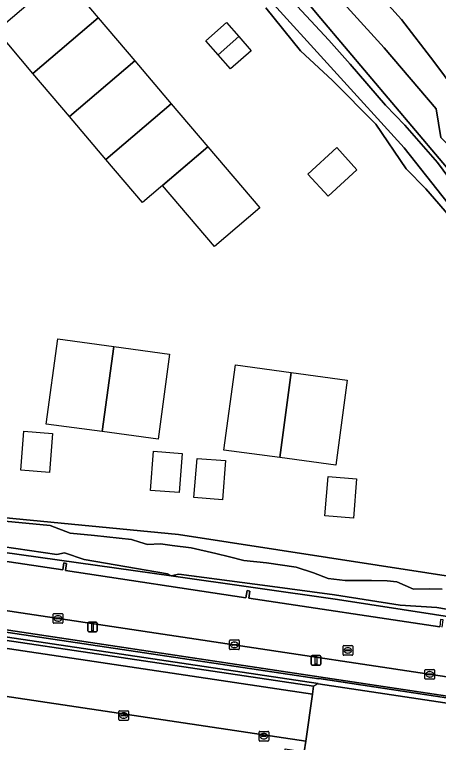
# Model space of a CAD drawing. Extents: x 164148 to 165261, y 382513 to 383432.
# Drawn here: x 164946.8 to 164990.7, y 382765.8 to 382841.2 of the extents above; entities that cross this region are included whole.
import ezdxf

# ---------------------------------------------------------------- set-up
doc = ezdxf.new("R2010")
doc.units = 0
for name, color, linetype in [('IMGEO_Groenvoorziening', 7, 'Continuous'), ('IMGEO_Kolk', 7, 'Continuous'), ('IMGEO_Lichtmast', 7, 'Continuous'), ('IMGEO_Muur', 7, 'Continuous'), ('IMGEO_Oever', 7, 'Continuous'), ('IMGEO_Pand_vergunning_verleend', 7, 'Continuous'), ('IMGEO_Parkeervlak_open', 7, 'Continuous'), ('IMGEO_Rijbaan_lokaal_halfverhard', 7, 'Continuous'), ('IMGEO_Rijbaan_lokaal_open', 7, 'Continuous'), ('IMGEO_Rioolput', 7, 'Continuous'), ('IMGEO_Voetpad_open', 7, 'Continuous'), ('IMGEO_Waterloop', 7, 'Continuous')]:
    doc.layers.add(name, color=color, linetype=linetype)

msp = doc.modelspace()

# ---------------------------------------------------------------- linework, layer by layer
at = {"layer": 'IMGEO_Groenvoorziening'}
for points in [[(164985.079, 382837.766), (164972.178, 382851.984), (164961.705, 382863.526), (164957.307, 382870.046), (164955.036, 382872.781), (164952.823, 382873.392), (164950.781, 382873.585), (164947.879, 382872.618), (164935.053, 382869.964), (164933.324, 382874.465), (164934.781, 382874.86), (164941.868, 382876.64), (164937.946, 382880.087), (164930.375, 382888.305), (164921.842, 382897.894), (164897.472, 382926.127), (164859.468, 382971.824)], [(164968.105, 382853.292), (164978.505, 382840.811), (164998.129, 382817.586), (165015.84, 382796.624), (165031.47, 382777.009), (165032.103, 382775.808), (165032.276, 382775.069), (165032.264, 382774.382), (165032.072, 382773.659), (165031.427, 382772.905), (165031.118, 382772.8), (165030.42, 382772.737), (165028.962, 382772.981), (165024, 382773.812), (164997.013, 382777.997), (164980.259, 382780.596), (164963.018, 382783.02), (164941.565, 382786.038)], [(164981.823, 382846.303), (164986.895, 382840.696), (164990.244, 382836.326), (164992.442, 382833.366), (164995.566, 382829.963), (164996.689, 382829.198), (164998.016, 382826.7), (165002.313, 382822.003), (165010.455, 382812.264), (165021.297, 382798.689), (165028.655, 382790.576), (165035.312, 382781.03), (165036.453, 382778.694), (165038.54, 382775.061), (165041.33, 382770.09)], [(164933.348, 382790.265), (164963.758, 382787.314), (164994.647, 382782.547), (165011.198, 382779.722), (165026.496, 382777.11), (165026.918, 382777.039), (165027.278, 382777.007), (165027.508, 382777.054), (165027.573, 382777.214), (165027.486, 382777.467), (165027.287, 382777.792), (165026.703, 382778.56), (165024.895, 382780.909), (165010.811, 382796.744), (165005.113, 382803.251), (165000.745, 382809.059), (164995.194, 382816.44), (164989.385, 382823.145), (164987.352, 382825.213), (164984.212, 382829.828), (164979.728, 382834.376), (164976.413, 382837.452), (164972.803, 382841.888)], [(164990.96, 382828.479), (164990.46, 382831.429), (164985.079, 382837.766)], [(164932.756, 382786.49), (164951.775, 382783.642), (164951.9, 382784.367), (164952.161, 382784.322), (164952.061, 382783.58), (164970.742, 382780.765), (164970.897, 382781.5), (164971.163, 382781.459), (164971.059, 382780.72), (164990.853, 382777.76)], [(164997.52, 382612.103), (165020.819, 382765.438), (164978.237, 382771.852), (164978.243, 382771.887), (164977.759, 382771.609), (164977.643, 382770.78), (164976.956, 382765.895), (164976.796, 382764.799), (164989.047, 382762.916), (164989.328, 382764.65), (164990.564, 382764.45), (164990.297, 382762.731), (165014.336, 382759.108), (165011.436, 382739.279), (164968.621, 382745.721), (164918.462, 382753.249), (164917.921, 382753.31), (164917.785, 382752.413), (164916.634, 382744.841), (164899.875, 382633.059)]]:
    msp.add_lwpolyline(points, dxfattribs=at)
msp.add_lwpolyline([(164922.379, 382780.213), (164922.444, 382780.701), (164978.319, 382772.347), (164978.327, 382772.394), (165021.417, 382765.877), (165021.448, 382766.088), (165019.888, 382766.324), (164922.449, 382780.963), (164922.259, 382780.992), (164922.147, 382779.942), (164922.558, 382779.82), (164977.759, 382771.609), (164978.243, 382771.887)], close=True, dxfattribs=at)
at = {"layer": 'IMGEO_Kolk'}
for p, q in [((164950.781, 382778.199), (164950.781, 382779.051)), ((164950.856, 382779.125), (164951.708, 382779.125)), ((164951.269, 382778.905), (164951.294, 382778.905)), ((164951.782, 382779.051), (164951.782, 382778.199)), ((164951.708, 382778.125), (164950.856, 382778.125)), ((164951.04, 382778.619), (164951.04, 382778.631)), ((164951.478, 382778.582), (164951.08, 382778.582)), ((164951.083, 382778.668), (164951.481, 382778.668)), ((164951.292, 382778.345), (164951.267, 382778.345)), ((164951.524, 382778.631), (164951.524, 382778.619)), ((164969.061, 382775.46), (164969.061, 382776.312)), ((164969.136, 382776.386), (164969.988, 382776.386)), ((164969.32, 382775.88), (164969.32, 382775.892)), ((164969.758, 382775.843), (164969.36, 382775.843)), ((164969.363, 382775.929), (164969.761, 382775.929)), ((164969.549, 382776.166), (164969.574, 382776.166)), ((164969.804, 382775.892), (164969.804, 382775.88)), ((164970.062, 382776.312), (164970.062, 382775.46)), ((164969.988, 382775.386), (164969.136, 382775.386)), ((164969.572, 382775.606), (164969.547, 382775.606)), ((164989.307, 382772.402), (164989.307, 382773.254)), ((164989.382, 382773.328), (164990.234, 382773.328)), ((164989.566, 382772.822), (164989.566, 382772.834)), ((164990.004, 382772.785), (164989.606, 382772.785)), ((164989.609, 382772.871), (164990.007, 382772.871)), ((164989.795, 382773.108), (164989.82, 382773.108)), ((164990.05, 382772.834), (164990.05, 382772.822)), ((164990.308, 382773.254), (164990.308, 382772.402)), ((164990.234, 382772.328), (164989.382, 382772.328)), ((164989.818, 382772.548), (164989.793, 382772.548)), ((164957.66, 382769.057), (164958.512, 382769.057)), ((164957.585, 382768.131), (164957.585, 382768.983)), ((164957.844, 382768.551), (164957.844, 382768.563)), ((164958.282, 382768.514), (164957.884, 382768.514)), ((164957.887, 382768.6), (164958.285, 382768.6)), ((164958.096, 382768.277), (164958.071, 382768.277)), ((164958.073, 382768.837), (164958.098, 382768.837)), ((164958.328, 382768.563), (164958.328, 382768.551)), ((164958.586, 382768.983), (164958.586, 382768.131)), ((164958.512, 382768.057), (164957.66, 382768.057)), ((164972.112, 382765.991), (164972.112, 382766.843)), ((164972.187, 382766.917), (164973.039, 382766.917)), ((164973.113, 382766.843), (164973.113, 382765.991)), ((164972.371, 382766.411), (164972.371, 382766.423)), ((164972.809, 382766.374), (164972.411, 382766.374)), ((164972.414, 382766.46), (164972.812, 382766.46)), ((164972.623, 382766.137), (164972.598, 382766.137)), ((164972.6, 382766.697), (164972.625, 382766.697)), ((164972.855, 382766.423), (164972.855, 382766.411)), ((164973.039, 382765.917), (164972.187, 382765.917))]:
    msp.add_line(p, q, dxfattribs=at)
for points in [[(164950.781, 382778.199), (164950.781, 382779.051)], [(164950.856, 382779.125), (164951.708, 382779.125)], [(164951.782, 382779.051), (164951.782, 382778.199)], [(164951.708, 382778.125), (164950.856, 382778.125)], [(164969.061, 382775.46), (164969.061, 382776.312)], [(164969.136, 382776.386), (164969.988, 382776.386)], [(164970.062, 382776.312), (164970.062, 382775.46)], [(164969.988, 382775.386), (164969.136, 382775.386)], [(164989.307, 382772.402), (164989.307, 382773.254)], [(164989.382, 382773.328), (164990.234, 382773.328)], [(164990.308, 382773.254), (164990.308, 382772.402)], [(164990.234, 382772.328), (164989.382, 382772.328)], [(164957.66, 382769.057), (164958.512, 382769.057)], [(164957.585, 382768.131), (164957.585, 382768.983)], [(164958.586, 382768.983), (164958.586, 382768.131)], [(164958.512, 382768.057), (164957.66, 382768.057)], [(164972.112, 382765.991), (164972.112, 382766.843)], [(164972.187, 382766.917), (164973.039, 382766.917)], [(164973.113, 382766.843), (164973.113, 382765.991)], [(164973.039, 382765.917), (164972.187, 382765.917)]]:
    msp.add_lwpolyline(points, dxfattribs=at)
for centre, radius, start, end in [((164950.858, 382779.049), 0.0765, 91.55205, 178.44795), ((164950.858, 382779.049), 0.0765, 91.55205, 178.44795), ((164951.706, 382779.049), 0.0765, 1.55205, 88.44795), ((164951.706, 382779.049), 0.0765, 1.55205, 88.44795), ((164950.858, 382778.201), 0.0765, 181.55205, 268.44795), ((164950.858, 382778.201), 0.0765, 181.55205, 268.44795), ((164951.08, 382778.628), 0.0403, 85.87752, 175.75265), ((164951.077, 382778.618), 0.0366, 178.93798, 274.71019), ((164951.481, 382778.625), 0.043, 264.86636, 352.45326), ((164951.485, 382778.63), 0.0386, 1.73085, 96.63898), ((164951.706, 382778.201), 0.0765, 271.55205, 358.44795), ((164951.706, 382778.201), 0.0765, 271.55205, 358.44795), ((164969.138, 382776.31), 0.0765, 91.55205, 178.44795), ((164969.138, 382776.31), 0.0765, 91.55205, 178.44795), ((164969.36, 382775.889), 0.0403, 85.87752, 175.75265), ((164969.357, 382775.879), 0.0366, 178.93798, 274.71019), ((164969.761, 382775.886), 0.043, 264.86636, 352.45326), ((164969.765, 382775.891), 0.0386, 1.73085, 96.63898), ((164969.986, 382776.31), 0.0765, 1.55205, 88.44795), ((164969.986, 382776.31), 0.0765, 1.55205, 88.44795), ((164969.138, 382775.462), 0.0765, 181.55205, 268.44795), ((164969.138, 382775.462), 0.0765, 181.55205, 268.44795), ((164969.986, 382775.462), 0.0765, 271.55205, 358.44795), ((164969.986, 382775.462), 0.0765, 271.55205, 358.44795), ((164989.384, 382773.252), 0.0765, 91.55205, 178.44795), ((164989.384, 382773.252), 0.0765, 91.55205, 178.44795), ((164989.606, 382772.831), 0.0403, 85.87752, 175.75265), ((164989.603, 382772.821), 0.0366, 178.93798, 274.71019), ((164990.007, 382772.828), 0.043, 264.86636, 352.45326), ((164990.011, 382772.833), 0.0386, 1.73085, 96.63898), ((164990.232, 382773.252), 0.0765, 1.55205, 88.44795), ((164990.232, 382773.252), 0.0765, 1.55205, 88.44795), ((164989.384, 382772.404), 0.0765, 181.55205, 268.44795), ((164989.384, 382772.404), 0.0765, 181.55205, 268.44795), ((164990.232, 382772.404), 0.0765, 271.55205, 358.44795), ((164990.232, 382772.404), 0.0765, 271.55205, 358.44795), ((164957.662, 382768.981), 0.0765, 91.55205, 178.44795), ((164957.662, 382768.981), 0.0765, 91.55205, 178.44795), ((164958.51, 382768.981), 0.0765, 1.55205, 88.44795), ((164958.51, 382768.981), 0.0765, 1.55205, 88.44795), ((164957.884, 382768.56), 0.0403, 85.87752, 175.75265), ((164957.881, 382768.55), 0.0366, 178.93798, 274.71019), ((164958.285, 382768.557), 0.043, 264.86636, 352.45326), ((164958.289, 382768.562), 0.0386, 1.73085, 96.63898), ((164957.662, 382768.133), 0.0765, 181.55205, 268.44795), ((164957.662, 382768.133), 0.0765, 181.55205, 268.44795), ((164958.51, 382768.133), 0.0765, 271.55205, 358.44795), ((164958.51, 382768.133), 0.0765, 271.55205, 358.44795), ((164972.189, 382766.841), 0.0765, 91.55205, 178.44795), ((164972.189, 382766.841), 0.0765, 91.55205, 178.44795), ((164973.037, 382766.841), 0.0765, 1.55205, 88.44795), ((164973.037, 382766.841), 0.0765, 1.55205, 88.44795), ((164972.189, 382765.993), 0.0765, 181.55205, 268.44795), ((164972.189, 382765.993), 0.0765, 181.55205, 268.44795), ((164972.411, 382766.42), 0.0403, 85.87752, 175.75265), ((164972.408, 382766.41), 0.0366, 178.93798, 274.71019), ((164972.812, 382766.417), 0.043, 264.86636, 352.45326), ((164972.816, 382766.422), 0.0386, 1.73085, 96.63898), ((164973.037, 382765.993), 0.0765, 271.55205, 358.44795), ((164973.037, 382765.993), 0.0765, 271.55205, 358.44795)]:
    msp.add_arc(centre, radius, start, end, dxfattribs=at)
for centre, major_axis, ratio, start_param, end_param in [((164951.268, 382778.625), (-0.387, 0.002), 0.722429, 4.712389, 7.853982), ((164951.293, 382778.625), (-0.39, 0.002), 0.717154, 1.570796, 4.712389), ((164969.548, 382775.886), (-0.387, 0.002), 0.722429, 4.712389, 7.853982), ((164969.573, 382775.886), (-0.39, 0.002), 0.717154, 1.570796, 4.712389), ((164989.794, 382772.828), (-0.387, 0.002), 0.722429, 4.712389, 7.853982), ((164989.819, 382772.828), (-0.39, 0.002), 0.717154, 1.570796, 4.712389), ((164958.072, 382768.557), (-0.387, 0.002), 0.722429, 4.712389, 7.853982), ((164958.097, 382768.557), (-0.39, 0.002), 0.717154, 1.570796, 4.712389), ((164972.599, 382766.417), (-0.387, 0.002), 0.722429, 4.712389, 7.853982), ((164972.624, 382766.417), (-0.39, 0.002), 0.717154, 1.570796, 4.712389)]:
    msp.add_ellipse(centre, major_axis=major_axis, ratio=ratio, start_param=start_param, end_param=end_param, dxfattribs=at)
at = {"layer": 'IMGEO_Lichtmast'}
for p, q in [((164954.359, 382777.321), (164954.359, 382778.121)), ((164954.359, 382778.121), (164954.359, 382777.321)), ((164954.459, 382778.221), (164955.249, 382778.221)), ((164955.249, 382778.221), (164954.459, 382778.221)), ((164955.349, 382778.121), (164955.349, 382777.321)), ((164955.349, 382777.321), (164955.349, 382778.121)), ((164955.249, 382777.221), (164954.459, 382777.221)), ((164954.459, 382777.221), (164955.249, 382777.221)), ((164977.522, 382773.873), (164977.522, 382774.673)), ((164977.522, 382774.673), (164977.522, 382773.873)), ((164977.622, 382774.773), (164978.412, 382774.773)), ((164978.412, 382774.773), (164977.622, 382774.773)), ((164978.512, 382774.673), (164978.512, 382773.873)), ((164978.512, 382773.873), (164978.512, 382774.673)), ((164978.412, 382773.773), (164977.622, 382773.773)), ((164977.622, 382773.773), (164978.412, 382773.773))]:
    msp.add_line(p, q, dxfattribs=at)
for points in [[(164954.779, 382778.096), (164954.929, 382778.096), (164954.929, 382777.346), (164954.779, 382777.346), (164954.779, 382778.096)], [(164977.942, 382774.648), (164978.092, 382774.648), (164978.092, 382773.898), (164977.942, 382773.898), (164977.942, 382774.648)]]:
    msp.add_lwpolyline(points, dxfattribs=at)
for centre, start, end in [((164954.459, 382778.121), 90, 180), ((164954.459, 382778.121), 90, 180), ((164955.249, 382778.121), 0, 90), ((164955.249, 382778.121), 360, 90), ((164954.459, 382777.321), 180, 270), ((164954.459, 382777.321), 180, 270), ((164955.249, 382777.321), 270, 0), ((164955.249, 382777.321), 270, 0), ((164977.622, 382774.673), 90, 180), ((164977.622, 382774.673), 90, 180), ((164978.412, 382774.673), 0, 90), ((164978.412, 382774.673), 360, 90), ((164977.622, 382773.873), 180, 270), ((164977.622, 382773.873), 180, 270), ((164978.412, 382773.873), 270, 0), ((164978.412, 382773.873), 270, 0)]:
    msp.add_arc(centre, 0.1, start, end, dxfattribs=at)
at = {"layer": 'IMGEO_Muur'}
msp.add_lwpolyline([(164922.444, 382780.701), (164922.379, 382780.213), (164978.243, 382771.887), (164978.237, 382771.852), (165020.819, 382765.438), (164997.52, 382612.103), (165008.953, 382610.331), (165009.071, 382611.02), (164998.342, 382612.71), (165013.309, 382711.956), (165052.963, 382743.453), (165046.863, 382751.124), (165046.284, 382750.667), (165051.904, 382743.642), (165013.461, 382712.992), (165021.417, 382765.877), (164978.327, 382772.394), (164978.319, 382772.347)], close=True, dxfattribs=at)
at = {"layer": 'IMGEO_Oever'}
for points in [[(164941.565, 382786.038), (164963.018, 382783.02), (164980.259, 382780.596), (164997.013, 382777.997), (165024, 382773.812), (165028.962, 382772.981), (165030.42, 382772.737), (165031.118, 382772.8), (165031.427, 382772.905), (165032.072, 382773.659), (165032.264, 382774.382), (165032.276, 382775.069), (165032.103, 382775.808), (165031.47, 382777.009), (165015.84, 382796.624), (164998.129, 382817.586), (164978.505, 382840.811), (164968.105, 382853.292)], [(165006.943, 382802.363), (164987.144, 382827.404), (164972.589, 382843.457)], [(164975.147, 382843.095), (164979.363, 382838.545), (164981.555, 382836.074), (164985.209, 382831.805), (164987.232, 382829.726), (164990.594, 382825.872), (164997.483, 382816.562)], [(164972.803, 382841.888), (164976.413, 382837.452), (164979.728, 382834.376), (164984.212, 382829.828), (164987.352, 382825.213), (164989.385, 382823.145), (164995.194, 382816.44), (165000.745, 382809.059), (165005.113, 382803.251), (165010.811, 382796.744), (165024.895, 382780.909), (165026.703, 382778.56), (165027.287, 382777.792), (165027.486, 382777.467), (165027.573, 382777.214), (165027.508, 382777.054), (165027.278, 382777.007), (165026.918, 382777.039), (165026.496, 382777.11), (165011.198, 382779.722), (164994.647, 382782.547), (164963.758, 382787.314), (164933.348, 382790.265)], [(164945.009, 382788.756), (164950.473, 382788.241), (164952.551, 382787.455), (164955.079, 382787.231), (164958.891, 382786.793), (164959.769, 382786.51), (164960.54, 382786.285), (164961.899, 382786.353), (164963.104, 382786.164), (164965.09, 382785.95), (164967.64, 382785.356), (164969.056, 382785.014), (164970.541, 382784.609), (164972.903, 382784.373), (164975.974, 382783.935), (164977.775, 382783.363), (164979.287, 382782.758), (164981.034, 382782.557), (164983.77, 382782.54), (164985.378, 382782.507), (164986.384, 382782.406), (164988.127, 382781.669), (164989.769, 382781.703), (164991.106, 382781.665)], [(164993.534, 382779.247), (164990.557, 382779.747), (164986.729, 382780.007), (164979.922, 382781.055), (164972.994, 382782.011), (164963.792, 382783.219), (164963.018, 382783.02), (164962.626, 382783.257), (164953.982, 382784.712), (164951.941, 382785.405), (164951.146, 382785.255), (164944.055, 382786.294)]]:
    msp.add_lwpolyline(points, dxfattribs=at)
at = {"layer": 'IMGEO_Pand_vergunning_verleend'}
for points in [[(164944.889, 382839.555), (164951.674, 382845.313), (164955.457, 382840.854), (164948.672, 382835.096)], [(164948.672, 382835.096), (164955.457, 382840.854), (164959.24, 382836.395), (164952.455, 382830.638)], [(164966.593, 382838.492), (164968.735, 382840.375), (164970.016, 382838.917), (164967.875, 382837.034)], [(164967.875, 382837.034), (164970.016, 382838.917), (164971.298, 382837.459), (164969.156, 382835.576)], [(164952.455, 382830.638), (164959.24, 382836.395), (164963.024, 382831.936), (164956.238, 382826.179)], [(164956.238, 382826.179), (164963.024, 382831.936), (164966.807, 382827.478), (164960.021, 382821.72)], [(164962.122, 382823.48), (164966.807, 382827.478), (164972.2, 382821.157), (164967.515, 382817.159)], [(164977.17, 382824.667), (164980.167, 382827.41), (164982.259, 382825.124), (164979.262, 382822.381)], [(164950.068, 382798.765), (164951.258, 382807.584), (164957.053, 382806.802), (164955.863, 382797.983)], [(164955.863, 382797.983), (164957.053, 382806.802), (164962.848, 382806.02), (164961.658, 382797.201)], [(164968.474, 382796.068), (164969.664, 382804.887), (164975.459, 382804.105), (164974.269, 382795.286)], [(164974.269, 382795.286), (164975.459, 382804.105), (164981.254, 382803.323), (164980.064, 382794.504)], [(164947.437, 382793.97), (164947.755, 382798.031), (164950.719, 382797.798), (164950.4, 382793.737)], [(164960.868, 382791.895), (164961.187, 382795.957), (164964.15, 382795.724), (164963.832, 382791.663)], [(164965.368, 382791.151), (164965.687, 382795.212), (164968.651, 382794.98), (164968.332, 382790.918)], [(164978.943, 382789.253), (164979.262, 382793.315), (164982.226, 382793.082), (164981.907, 382789.021)]]:
    msp.add_lwpolyline(points, close=True, dxfattribs=at)
at = {"layer": 'IMGEO_Parkeervlak_open'}
for points in [[(164929.373, 382778.003), (164977.643, 382770.78), (164977.759, 382771.609), (164922.558, 382779.82), (164922.147, 382779.942), (164922.259, 382780.992), (164914.311, 382782.186), (164912.216, 382768.303), (164973.881, 382759), (164974.815, 382765.103), (164976.796, 382764.799), (164976.956, 382765.895), (164928.639, 382773.137)], [(164929.373, 382778.003), (164928.639, 382773.137), (164976.956, 382765.895), (164977.643, 382770.78)]]:
    msp.add_lwpolyline(points, close=True, dxfattribs=at)
at = {"layer": 'IMGEO_Rijbaan_lokaal_halfverhard'}
for points in [[(164972.178, 382851.984), (164985.079, 382837.766), (164990.46, 382831.429), (164990.96, 382828.479), (164995.168, 382824.363), (164997.741, 382822.668), (165001.099, 382818.623), (165005.796, 382814.145), (165015.521, 382802.105), (165024.78, 382789.567), (165028.027, 382786.516), (165031.585, 382781.567), (165032.653, 382778.898), (165032.653, 382774.43), (165031.511, 382771.656), (165040.284, 382770.308)], [(164998.016, 382826.7), (164996.689, 382829.198), (164995.566, 382829.963), (164992.442, 382833.366), (164990.244, 382836.326), (164986.895, 382840.696), (164981.823, 382846.303)]]:
    msp.add_lwpolyline(points, dxfattribs=at)
at = {"layer": 'IMGEO_Rijbaan_lokaal_open'}
msp.add_lwpolyline([(164991.105, 382777.717), (164991.2, 382778.466), (164990.931, 382778.502), (164990.853, 382777.76), (164971.059, 382780.72), (164971.163, 382781.459), (164970.897, 382781.5), (164970.742, 382780.765), (164952.061, 382783.58), (164952.161, 382784.322), (164951.9, 382784.367), (164951.775, 382783.642), (164932.756, 382786.49), (164932.865, 382787.235), (164932.64, 382787.291), (164932.483, 382786.528), (164930.899, 382786.746), (164930.148, 382781.796), (165029.503, 382766.864), (165037.597, 382765.661)], dxfattribs=at)
at = {"layer": 'IMGEO_Rioolput'}
for p, q in [((164980.893, 382775.809), (164981.745, 382775.809)), ((164980.818, 382774.883), (164980.818, 382775.735)), ((164981.077, 382775.303), (164981.077, 382775.315)), ((164981.515, 382775.266), (164981.117, 382775.266)), ((164981.12, 382775.352), (164981.518, 382775.352)), ((164981.329, 382775.029), (164981.304, 382775.029)), ((164981.306, 382775.589), (164981.331, 382775.589)), ((164981.561, 382775.315), (164981.561, 382775.303)), ((164981.819, 382775.735), (164981.819, 382774.883)), ((164981.745, 382774.809), (164980.893, 382774.809))]:
    msp.add_line(p, q, dxfattribs=at)
for points in [[(164980.893, 382775.809), (164981.745, 382775.809)], [(164980.818, 382774.883), (164980.818, 382775.735)], [(164981.819, 382775.735), (164981.819, 382774.883)], [(164981.745, 382774.809), (164980.893, 382774.809)]]:
    msp.add_lwpolyline(points, dxfattribs=at)
for centre, radius, start, end in [((164980.895, 382775.733), 0.0765, 91.55205, 178.44795), ((164980.895, 382775.733), 0.0765, 91.55205, 178.44795), ((164981.743, 382775.733), 0.0765, 1.55205, 88.44795), ((164981.743, 382775.733), 0.0765, 1.55205, 88.44795), ((164981.117, 382775.312), 0.0403, 85.87752, 175.75265), ((164981.114, 382775.302), 0.0366, 178.93798, 274.71019), ((164981.518, 382775.309), 0.043, 264.86636, 352.45326), ((164981.522, 382775.314), 0.0386, 1.73085, 96.63898), ((164980.895, 382774.885), 0.0765, 181.55205, 268.44795), ((164980.895, 382774.885), 0.0765, 181.55205, 268.44795), ((164981.743, 382774.885), 0.0765, 271.55205, 358.44795), ((164981.743, 382774.885), 0.0765, 271.55205, 358.44795)]:
    msp.add_arc(centre, radius, start, end, dxfattribs=at)
for centre, major_axis, ratio, start_param, end_param in [((164981.305, 382775.309), (-0.387, 0.002), 0.722429, 4.712389, 7.853982), ((164981.33, 382775.309), (-0.39, 0.002), 0.717154, 1.570796, 4.712389)]:
    msp.add_ellipse(centre, major_axis=major_axis, ratio=ratio, start_param=start_param, end_param=end_param, dxfattribs=at)
at = {"layer": 'IMGEO_Voetpad_open'}
for points in [[(164930.148, 382781.796), (164922.741, 382782.898), (164922.449, 382780.963), (165019.888, 382766.324), (165021.448, 382766.088), (165027.636, 382765.153), (165029.223, 382764.913), (165037.261, 382763.722)], [(165037.597, 382765.661), (165029.503, 382766.864), (164930.148, 382781.796)]]:
    msp.add_lwpolyline(points, dxfattribs=at)
at = {"layer": 'IMGEO_Waterloop'}
for points in [[(164972.589, 382843.457), (164987.144, 382827.404), (165006.943, 382802.363)], [(164997.483, 382816.562), (164990.594, 382825.872), (164987.232, 382829.726), (164985.209, 382831.805), (164981.555, 382836.074), (164979.363, 382838.545), (164975.147, 382843.095)], [(164991.106, 382781.665), (164989.769, 382781.703), (164988.127, 382781.669), (164986.384, 382782.406), (164985.378, 382782.507), (164983.77, 382782.54), (164981.034, 382782.557), (164979.287, 382782.758), (164977.775, 382783.363), (164975.974, 382783.935), (164972.903, 382784.373), (164970.541, 382784.609), (164969.056, 382785.014), (164967.64, 382785.356), (164965.09, 382785.95), (164963.104, 382786.164), (164961.899, 382786.353), (164960.54, 382786.285), (164959.769, 382786.51), (164958.891, 382786.793), (164955.079, 382787.231), (164952.551, 382787.455), (164950.473, 382788.241), (164945.009, 382788.756)], [(164944.055, 382786.294), (164951.146, 382785.255), (164951.941, 382785.405), (164953.982, 382784.712), (164962.626, 382783.257), (164963.018, 382783.02), (164963.792, 382783.219), (164972.994, 382782.011), (164979.922, 382781.055), (164986.729, 382780.007), (164990.557, 382779.747), (164993.534, 382779.247)]]:
    msp.add_lwpolyline(points, dxfattribs=at)

doc.saveas('drawing.dxf')
